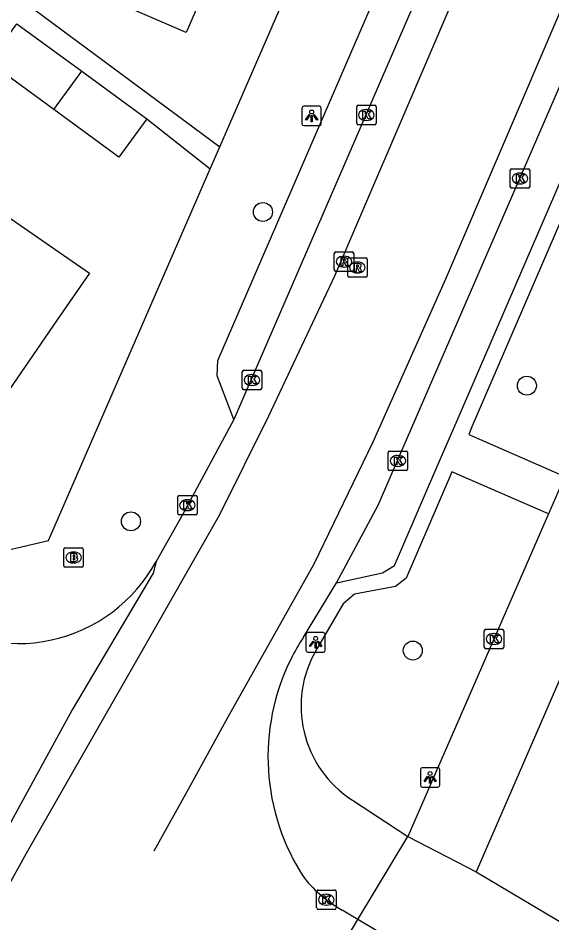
# Model space of a CAD drawing. Extents: x 162812 to 163818, y 381639 to 382470.
# Drawn here: x 163372.23 to 163399.71, y 381833.08 to 381879.67 of the extents above; entities that cross this region are included whole.
import ezdxf

# ---------------------------------------------------------------- set-up
doc = ezdxf.new("R2010")
doc.units = 0
for name, color, linetype in [('IMGEO_Boom', 7, 'Continuous'), ('IMGEO_Brandkraan', 7, 'Continuous'), ('IMGEO_Kolk', 7, 'Continuous'), ('IMGEO_Lichtpunt', 7, 'Continuous'), ('IMGEO_Pand', 7, 'Continuous'), ('IMGEO_Rijbaan_lokaal_gesloten', 7, 'Continuous'), ('IMGEO_Rioolput', 7, 'Continuous'), ('IMGEO_Voetpad_open', 7, 'Continuous')]:
    doc.layers.add(name, color=color, linetype=linetype)

msp = doc.modelspace()

# ---------------------------------------------------------------- linework, layer by layer
at = {"layer": 'IMGEO_Boom'}
for centre in [(163384.835, 381869.682), (163398.423, 381860.741), (163378.036, 381853.754), (163392.549, 381847.101)]:
    msp.add_circle(centre, 0.489, dxfattribs=at)
at = {"layer": 'IMGEO_Brandkraan'}
for p, q in [((163374.582, 381851.468), (163374.582, 381852.32)), ((163374.657, 381852.394), (163375.509, 381852.394)), ((163375.583, 381852.32), (163375.583, 381851.468)), ((163375.07, 381852.174), (163375.095, 381852.174)), ((163375.509, 381851.394), (163374.657, 381851.394)), ((163375.093, 381851.614), (163375.068, 381851.614))]:
    msp.add_line(p, q, dxfattribs=at)
for points in [[(163374.582, 381851.468), (163374.582, 381852.32)], [(163374.657, 381852.394), (163375.509, 381852.394)], [(163375.583, 381852.32), (163375.583, 381851.468)], [(163374.93, 381852.094), (163374.93, 381851.694), (163375.143, 381851.694)], [(163375.161, 381852.094), (163374.93, 381852.094)], [(163375.109, 381852.013), (163375.055, 381852.013), (163375.055, 381851.937)], [(163375.055, 381851.937), (163375.108, 381851.937)], [(163375.117, 381851.861), (163375.055, 381851.861), (163375.055, 381851.78)], [(163375.509, 381851.394), (163374.657, 381851.394)], [(163375.055, 381851.78), (163375.117, 381851.78)]]:
    msp.add_lwpolyline(points, dxfattribs=at)
for centre, radius, start, end in [((163374.659, 381852.318), 0.0765, 91.552, 178.448), ((163374.659, 381852.318), 0.0765, 91.552, 178.448), ((163375.507, 381852.318), 0.0765, 1.552, 88.448), ((163375.507, 381852.318), 0.0765, 1.552, 88.448), ((163375.11, 381851.975), 0.0379, 267.8285, 90.9355), ((163375.118, 381851.82), 0.0404, 269.8759, 90.5077), ((163375.165, 381851.949), 0.145, 59.4692, 91.5367), ((163375.19, 381851.996), 0.0922, 285.5137, 58.1501), ((163375.195, 381851.804), 0.105, 301.3115, 78.989), ((163374.659, 381851.47), 0.0765, 181.552, 268.448), ((163374.659, 381851.47), 0.0765, 181.552, 268.448), ((163375.149, 381851.945), 0.251, 268.6676, 293.5347), ((163375.507, 381851.47), 0.0765, 271.552, 358.448), ((163375.507, 381851.47), 0.0765, 271.552, 358.448)]:
    msp.add_arc(centre, radius, start, end, dxfattribs=at)
for centre, major_axis, ratio, start_param, end_param in [((163375.069, 381851.894), (-0.387, 0.002), 0.722429, 4.712389, 7.853982), ((163375.094, 381851.894), (-0.39, 0.002), 0.717154, 1.570796, 4.712389)]:
    msp.add_ellipse(centre, major_axis=major_axis, ratio=ratio, start_param=start_param, end_param=end_param, dxfattribs=at)
at = {"layer": 'IMGEO_Kolk'}
for p, q in [((163389.662, 381874.251), (163389.662, 381875.103)), ((163389.737, 381875.177), (163390.589, 381875.177)), ((163390.663, 381875.103), (163390.663, 381874.251)), ((163390.15, 381874.957), (163390.175, 381874.957)), ((163390.589, 381874.177), (163389.737, 381874.177)), ((163390.173, 381874.397), (163390.148, 381874.397)), ((163397.644, 381871.909), (163398.496, 381871.909)), ((163397.569, 381870.983), (163397.569, 381871.835)), ((163398.057, 381871.689), (163398.082, 381871.689)), ((163398.57, 381871.835), (163398.57, 381870.983)), ((163398.496, 381870.909), (163397.644, 381870.909)), ((163398.08, 381871.129), (163398.055, 381871.129)), ((163383.768, 381860.604), (163383.768, 381861.456)), ((163383.843, 381861.53), (163384.695, 381861.53)), ((163384.256, 381861.31), (163384.281, 381861.31)), ((163384.769, 381861.456), (163384.769, 381860.604)), ((163384.279, 381860.75), (163384.254, 381860.75)), ((163384.695, 381860.53), (163383.843, 381860.53)), ((163391.282, 381856.44), (163391.282, 381857.292)), ((163391.357, 381857.366), (163392.209, 381857.366)), ((163391.77, 381857.146), (163391.795, 381857.146)), ((163392.283, 381857.292), (163392.283, 381856.44)), ((163391.793, 381856.586), (163391.768, 381856.586)), ((163392.209, 381856.366), (163391.357, 381856.366)), ((163380.52, 381855.089), (163381.372, 381855.089)), ((163380.445, 381854.163), (163380.445, 381855.015)), ((163380.933, 381854.869), (163380.958, 381854.869)), ((163381.446, 381855.015), (163381.446, 381854.163)), ((163380.956, 381854.309), (163380.931, 381854.309)), ((163381.372, 381854.089), (163380.52, 381854.089)), ((163396.23, 381847.27), (163396.23, 381848.122)), ((163396.305, 381848.196), (163397.157, 381848.196)), ((163397.231, 381848.122), (163397.231, 381847.27)), ((163396.718, 381847.976), (163396.743, 381847.976)), ((163397.157, 381847.196), (163396.305, 381847.196)), ((163396.741, 381847.416), (163396.716, 381847.416)), ((163387.6, 381833.847), (163387.6, 381834.699)), ((163387.675, 381834.773), (163388.527, 381834.773)), ((163388.601, 381834.699), (163388.601, 381833.847)), ((163388.088, 381834.553), (163388.113, 381834.553)), ((163388.527, 381833.773), (163387.675, 381833.773)), ((163388.111, 381833.993), (163388.086, 381833.993))]:
    msp.add_line(p, q, dxfattribs=at)
for points in [[(163389.662, 381874.251), (163389.662, 381875.103)], [(163389.737, 381875.177), (163390.589, 381875.177)], [(163390.663, 381875.103), (163390.663, 381874.251)], [(163389.983, 381874.877), (163390.106, 381874.877), (163390.106, 381874.726), (163390.236, 381874.877), (163390.4, 381874.877), (163390.254, 381874.726), (163390.407, 381874.477), (163390.255, 381874.477), (163390.17, 381874.641), (163390.106, 381874.574), (163390.106, 381874.477), (163389.983, 381874.477), (163389.983, 381874.877)], [(163390.589, 381874.177), (163389.737, 381874.177)], [(163397.644, 381871.909), (163398.496, 381871.909)], [(163397.569, 381870.983), (163397.569, 381871.835)], [(163397.89, 381871.609), (163398.013, 381871.609), (163398.013, 381871.458), (163398.143, 381871.609), (163398.307, 381871.609), (163398.161, 381871.458), (163398.314, 381871.209), (163398.162, 381871.209), (163398.077, 381871.373), (163398.013, 381871.306), (163398.013, 381871.209), (163397.89, 381871.209), (163397.89, 381871.609)], [(163398.57, 381871.835), (163398.57, 381870.983)], [(163398.496, 381870.909), (163397.644, 381870.909)], [(163383.768, 381860.604), (163383.768, 381861.456)], [(163383.843, 381861.53), (163384.695, 381861.53)], [(163384.089, 381861.23), (163384.212, 381861.23), (163384.212, 381861.079), (163384.342, 381861.23), (163384.506, 381861.23), (163384.36, 381861.079), (163384.513, 381860.83), (163384.361, 381860.83), (163384.276, 381860.994), (163384.212, 381860.927), (163384.212, 381860.83), (163384.089, 381860.83), (163384.089, 381861.23)], [(163384.769, 381861.456), (163384.769, 381860.604)], [(163384.695, 381860.53), (163383.843, 381860.53)], [(163391.282, 381856.44), (163391.282, 381857.292)], [(163391.357, 381857.366), (163392.209, 381857.366)], [(163391.603, 381857.066), (163391.726, 381857.066), (163391.726, 381856.915), (163391.856, 381857.066), (163392.02, 381857.066), (163391.874, 381856.915), (163392.027, 381856.666), (163391.875, 381856.666), (163391.79, 381856.83), (163391.726, 381856.763), (163391.726, 381856.666), (163391.603, 381856.666), (163391.603, 381857.066)], [(163392.283, 381857.292), (163392.283, 381856.44)], [(163392.209, 381856.366), (163391.357, 381856.366)], [(163380.52, 381855.089), (163381.372, 381855.089)], [(163380.445, 381854.163), (163380.445, 381855.015)], [(163380.766, 381854.789), (163380.889, 381854.789), (163380.889, 381854.638), (163381.019, 381854.789), (163381.183, 381854.789), (163381.037, 381854.638), (163381.19, 381854.389), (163381.038, 381854.389), (163380.953, 381854.553), (163380.889, 381854.486), (163380.889, 381854.389), (163380.766, 381854.389), (163380.766, 381854.789)], [(163381.446, 381855.015), (163381.446, 381854.163)], [(163381.372, 381854.089), (163380.52, 381854.089)], [(163396.23, 381847.27), (163396.23, 381848.122)], [(163396.305, 381848.196), (163397.157, 381848.196)], [(163397.231, 381848.122), (163397.231, 381847.27)], [(163396.551, 381847.896), (163396.674, 381847.896), (163396.674, 381847.745), (163396.804, 381847.896), (163396.968, 381847.896), (163396.822, 381847.745), (163396.975, 381847.496), (163396.823, 381847.496), (163396.738, 381847.66), (163396.674, 381847.593), (163396.674, 381847.496), (163396.551, 381847.496), (163396.551, 381847.896)], [(163397.157, 381847.196), (163396.305, 381847.196)], [(163387.6, 381833.847), (163387.6, 381834.699)], [(163387.675, 381834.773), (163388.527, 381834.773)], [(163388.601, 381834.699), (163388.601, 381833.847)], [(163387.921, 381834.473), (163388.044, 381834.473), (163388.044, 381834.322), (163388.174, 381834.473), (163388.338, 381834.473), (163388.192, 381834.322), (163388.345, 381834.073), (163388.193, 381834.073), (163388.108, 381834.237), (163388.044, 381834.17), (163388.044, 381834.073), (163387.921, 381834.073), (163387.921, 381834.473)], [(163388.527, 381833.773), (163387.675, 381833.773)]]:
    msp.add_lwpolyline(points, dxfattribs=at)
for centre, start, end in [((163389.739, 381875.101), 91.552, 178.448), ((163389.739, 381875.101), 91.552, 178.448), ((163390.587, 381875.101), 1.552, 88.448), ((163390.587, 381875.101), 1.552, 88.448), ((163389.739, 381874.253), 181.552, 268.448), ((163389.739, 381874.253), 181.552, 268.448), ((163390.587, 381874.253), 271.552, 358.448), ((163390.587, 381874.253), 271.552, 358.448), ((163397.646, 381871.833), 91.552, 178.448), ((163397.646, 381871.833), 91.552, 178.448), ((163398.494, 381871.833), 1.552, 88.448), ((163398.494, 381871.833), 1.552, 88.448), ((163397.646, 381870.985), 181.552, 268.448), ((163397.646, 381870.985), 181.552, 268.448), ((163398.494, 381870.985), 271.552, 358.448), ((163398.494, 381870.985), 271.552, 358.448), ((163383.845, 381861.454), 91.552, 178.448), ((163383.845, 381861.454), 91.552, 178.448), ((163384.693, 381861.454), 1.552, 88.448), ((163384.693, 381861.454), 1.552, 88.448), ((163383.845, 381860.606), 181.552, 268.448), ((163383.845, 381860.606), 181.552, 268.448), ((163384.693, 381860.606), 271.552, 358.448), ((163384.693, 381860.606), 271.552, 358.448), ((163391.359, 381857.29), 91.552, 178.448), ((163391.359, 381857.29), 91.552, 178.448), ((163392.207, 381857.29), 1.552, 88.448), ((163392.207, 381857.29), 1.552, 88.448), ((163391.359, 381856.442), 181.552, 268.448), ((163391.359, 381856.442), 181.552, 268.448), ((163392.207, 381856.442), 271.552, 358.448), ((163392.207, 381856.442), 271.552, 358.448), ((163380.522, 381855.013), 91.552, 178.448), ((163380.522, 381855.013), 91.552, 178.448), ((163381.37, 381855.013), 1.552, 88.448), ((163381.37, 381855.013), 1.552, 88.448), ((163380.522, 381854.165), 181.552, 268.448), ((163380.522, 381854.165), 181.552, 268.448), ((163381.37, 381854.165), 271.552, 358.448), ((163381.37, 381854.165), 271.552, 358.448), ((163396.307, 381848.12), 91.552, 178.448), ((163396.307, 381848.12), 91.552, 178.448), ((163397.155, 381848.12), 1.552, 88.448), ((163397.155, 381848.12), 1.552, 88.448), ((163396.307, 381847.272), 181.552, 268.448), ((163396.307, 381847.272), 181.552, 268.448), ((163397.155, 381847.272), 271.552, 358.448), ((163397.155, 381847.272), 271.552, 358.448), ((163387.677, 381834.697), 91.552, 178.448), ((163387.677, 381834.697), 91.552, 178.448), ((163388.525, 381834.697), 1.552, 88.448), ((163388.525, 381834.697), 1.552, 88.448), ((163387.677, 381833.849), 181.552, 268.448), ((163387.677, 381833.849), 181.552, 268.448), ((163388.525, 381833.849), 271.552, 358.448), ((163388.525, 381833.849), 271.552, 358.448)]:
    msp.add_arc(centre, 0.0765, start, end, dxfattribs=at)
for centre, major_axis, ratio, start_param, end_param in [((163390.149, 381874.677), (-0.387, 0.002), 0.722429, 4.712389, 7.853982), ((163390.174, 381874.677), (-0.39, 0.002), 0.717154, 1.570796, 4.712389), ((163398.056, 381871.409), (-0.387, 0.002), 0.722429, 4.712389, 7.853982), ((163398.081, 381871.409), (-0.39, 0.002), 0.717154, 1.570796, 4.712389), ((163384.255, 381861.03), (-0.387, 0.002), 0.722429, 4.712389, 7.853982), ((163384.28, 381861.03), (-0.39, 0.002), 0.717154, 1.570796, 4.712389), ((163391.769, 381856.866), (-0.387, 0.002), 0.722429, 4.712389, 7.853982), ((163391.794, 381856.866), (-0.39, 0.002), 0.717154, 1.570796, 4.712389), ((163380.932, 381854.589), (-0.387, 0.002), 0.722429, 4.712389, 7.853982), ((163380.957, 381854.589), (-0.39, 0.002), 0.717154, 1.570796, 4.712389), ((163396.717, 381847.696), (-0.387, 0.002), 0.722429, 4.712389, 7.853982), ((163396.742, 381847.696), (-0.39, 0.002), 0.717154, 1.570796, 4.712389), ((163388.087, 381834.273), (-0.387, 0.002), 0.722429, 4.712389, 7.853982), ((163388.112, 381834.273), (-0.39, 0.002), 0.717154, 1.570796, 4.712389)]:
    msp.add_ellipse(centre, major_axis=major_axis, ratio=ratio, start_param=start_param, end_param=end_param, dxfattribs=at)
at = {"layer": 'IMGEO_Lichtpunt'}
for p, q in [((163387.746, 381875.128), (163386.938, 381875.128)), ((163387.746, 381875.128), (163386.938, 381875.128)), ((163386.844, 381875.033), (163386.844, 381874.226)), ((163386.844, 381875.033), (163386.844, 381874.226)), ((163387.84, 381874.226), (163387.84, 381875.033)), ((163387.84, 381874.226), (163387.84, 381875.033)), ((163386.938, 381874.132), (163387.746, 381874.132)), ((163386.938, 381874.132), (163387.746, 381874.132)), ((163387.049, 381847.928), (163387.049, 381847.121)), ((163387.049, 381847.928), (163387.049, 381847.121)), ((163387.951, 381848.023), (163387.143, 381848.023)), ((163387.951, 381848.023), (163387.143, 381848.023)), ((163388.045, 381847.121), (163388.045, 381847.928)), ((163388.045, 381847.121), (163388.045, 381847.928)), ((163387.143, 381847.027), (163387.951, 381847.027)), ((163387.143, 381847.027), (163387.951, 381847.027)), ((163392.941, 381840.976), (163392.941, 381840.169)), ((163392.941, 381840.976), (163392.941, 381840.169)), ((163393.843, 381841.071), (163393.035, 381841.071)), ((163393.843, 381841.071), (163393.035, 381841.071)), ((163393.937, 381840.169), (163393.937, 381840.976)), ((163393.937, 381840.169), (163393.937, 381840.976)), ((163393.035, 381840.075), (163393.843, 381840.075)), ((163393.035, 381840.075), (163393.843, 381840.075))]:
    msp.add_line(p, q, dxfattribs=at)
for points in [[(163387.218, 381874.697), (163387.257, 381874.669), (163387.069, 381874.407), (163387.031, 381874.434), (163387.218, 381874.697)], [(163387.32, 381874.649), (163387.367, 381874.649), (163387.367, 381874.327), (163387.32, 381874.327), (163387.32, 381874.649)], [(163387.43, 381874.669), (163387.468, 381874.696), (163387.655, 381874.434), (163387.616, 381874.406), (163387.43, 381874.669)], [(163387.423, 381847.592), (163387.462, 381847.564), (163387.274, 381847.302), (163387.236, 381847.329), (163387.423, 381847.592)], [(163387.525, 381847.544), (163387.572, 381847.544), (163387.572, 381847.222), (163387.525, 381847.222), (163387.525, 381847.544)], [(163387.635, 381847.564), (163387.673, 381847.591), (163387.86, 381847.329), (163387.821, 381847.301), (163387.635, 381847.564)], [(163393.315, 381840.64), (163393.354, 381840.612), (163393.166, 381840.35), (163393.128, 381840.377), (163393.315, 381840.64)], [(163393.527, 381840.612), (163393.565, 381840.639), (163393.752, 381840.377), (163393.713, 381840.349), (163393.527, 381840.612)], [(163393.417, 381840.592), (163393.464, 381840.592), (163393.464, 381840.27), (163393.417, 381840.27), (163393.417, 381840.592)]]:
    msp.add_lwpolyline(points, dxfattribs=at)
for centre in [(163387.343, 381874.831), (163387.548, 381847.726), (163393.44, 381840.774)]:
    msp.add_circle(centre, 0.0994, dxfattribs=at)
for centre, start, end in [((163386.938, 381875.033), 90, 180), ((163386.938, 381875.033), 90, 180), ((163387.746, 381875.033), 0, 90), ((163387.746, 381875.033), 0, 90), ((163386.938, 381874.226), 180, 270), ((163386.938, 381874.226), 180, 270), ((163387.746, 381874.226), 270, 0), ((163387.746, 381874.226), 270, 360), ((163387.143, 381847.928), 90, 180), ((163387.143, 381847.928), 90, 180), ((163387.951, 381847.928), 0, 90), ((163387.951, 381847.928), 0, 90), ((163387.143, 381847.121), 180, 270), ((163387.143, 381847.121), 180, 270), ((163387.951, 381847.121), 270, 0), ((163387.951, 381847.121), 270, 360), ((163393.035, 381840.976), 90, 180), ((163393.035, 381840.976), 90, 180), ((163393.843, 381840.976), 0, 90), ((163393.843, 381840.976), 0, 90), ((163393.035, 381840.169), 180, 270), ((163393.035, 381840.169), 180, 270), ((163393.843, 381840.169), 270, 0), ((163393.843, 381840.169), 270, 360)]:
    msp.add_arc(centre, 0.0946, start, end, dxfattribs=at)
at = {"layer": 'IMGEO_Pand'}
for points in [[(163383.437, 381884.818), (163380.883, 381878.932), (163376.297, 381880.923), (163373.361, 381882.197), (163369.875, 381883.71), (163372.439, 381889.62)], [(163374.07, 381874.952), (163370.723, 381877.405), (163372.169, 381879.378)], [(163372.169, 381879.378), (163375.515, 381876.925)], [(163374.07, 381874.952), (163375.515, 381876.925)], [(163375.515, 381876.925), (163378.861, 381874.472)], [(163378.861, 381874.472), (163377.415, 381872.499), (163374.07, 381874.952)], [(163370.76, 381870.079), (163375.898, 381866.539), (163374.235, 381864.125), (163369.653, 381857.474), (163364.534, 381861.001)]]:
    msp.add_lwpolyline(points, dxfattribs=at)
at = {"layer": 'IMGEO_Rijbaan_lokaal_gesloten'}
for points in [[(163457.618, 382031.669), (163457.574, 382031.579), (163453.553, 382018.806), (163451.013, 382011.748), (163442.972, 381992.695), (163423.149, 381946.753), (163403.398, 381901.092), (163388.514, 381866.371), (163385.128, 381859.173), (163382.589, 381854.092), (163378.39, 381846.715), (163376.357, 381843.146), (163372.645, 381836.644), (163370.396, 381832.624), (163367.968, 381828.451), (163367.924, 381828.37)], [(163464.722, 382028.665), (163461.877, 382023.605), (163459.619, 382019.017), (163457.08, 382012.454), (163453.694, 382003.844), (163449.038, 381993.259), (163431.05, 381951.693), (163412.004, 381907.726), (163394.228, 381866.23), (163390.489, 381857.832), (163387.456, 381851.551), (163383.033, 381843.676), (163380.997, 381839.984), (163379.217, 381836.772)], [(163388.624, 381850.595), (163390.76, 381854.593), (163415.161, 381910.87), (163415.513, 381911.701), (163428.395, 381941.649)], [(163412.342, 381925.941), (163383.331, 381858.993)], [(163383.331, 381858.993), (163380.705, 381854.126), (163379.34, 381851.695)], [(163379.34, 381851.695), (163379.176, 381851.082), (163375.018, 381844.043), (163371.379, 381837.387), (163367.345, 381830.172), (163366.609, 381829.082)], [(163386.919, 381847.797), (163388.624, 381850.595)], [(163389.72, 381833.25), (163389.428, 381833.423), (163388.906, 381833.733)], [(163388.531, 381831.246), (163389.72, 381833.25)], [(163392.489, 381831.604), (163389.72, 381833.25)]]:
    msp.add_lwpolyline(points, dxfattribs=at)
for centre, radius, start, end in [((163372.219, 381855.567), 8.105, 233.1113, 331.4671), ((163396.324, 381841.689), 11.214, 146.9984, 153.5561), ((163396.44, 381841.627), 11.346, 153.5353, 213.4382), ((163392.389, 381839.796), 6.992, 219.2155, 240.1208)]:
    msp.add_arc(centre, radius, start, end, dxfattribs=at)
at = {"layer": 'IMGEO_Rioolput'}
for p, q in [((163388.506, 381866.7), (163388.506, 381867.552)), ((163388.581, 381867.626), (163389.433, 381867.626)), ((163388.994, 381867.406), (163389.019, 381867.406)), ((163389.198, 381866.396), (163389.198, 381867.248)), ((163389.273, 381867.322), (163390.125, 381867.322)), ((163389.507, 381867.552), (163389.507, 381866.7)), ((163390.199, 381867.248), (163390.199, 381866.396)), ((163389.017, 381866.846), (163388.992, 381866.846)), ((163389.686, 381867.102), (163389.711, 381867.102)), ((163389.433, 381866.626), (163388.581, 381866.626)), ((163390.125, 381866.322), (163389.273, 381866.322)), ((163389.709, 381866.542), (163389.684, 381866.542))]:
    msp.add_line(p, q, dxfattribs=at)
for points in [[(163388.506, 381866.7), (163388.506, 381867.552)], [(163388.581, 381867.626), (163389.433, 381867.626)], [(163389.095, 381867.324), (163388.843, 381867.326), (163388.843, 381866.926)], [(163389.021, 381867.245), (163388.967, 381867.245), (163388.967, 381867.164)], [(163389.198, 381866.396), (163389.198, 381867.248)], [(163389.273, 381867.322), (163390.125, 381867.322)], [(163389.507, 381867.552), (163389.507, 381866.7)], [(163390.199, 381867.248), (163390.199, 381866.396)], [(163388.843, 381866.926), (163388.967, 381866.926), (163388.967, 381867.088), (163388.978, 381867.088)], [(163388.967, 381867.164), (163389.019, 381867.164)], [(163389.025, 381867.059), (163389.096, 381866.926), (163389.236, 381866.926), (163389.171, 381867.052)], [(163389.787, 381867.02), (163389.535, 381867.022), (163389.535, 381866.622)], [(163389.535, 381866.622), (163389.659, 381866.622), (163389.659, 381866.784), (163389.67, 381866.784)], [(163389.713, 381866.941), (163389.659, 381866.941), (163389.659, 381866.86)], [(163389.659, 381866.86), (163389.711, 381866.86)], [(163389.717, 381866.755), (163389.788, 381866.622), (163389.928, 381866.622), (163389.863, 381866.748)], [(163389.433, 381866.626), (163388.581, 381866.626)], [(163390.125, 381866.322), (163389.273, 381866.322)]]:
    msp.add_lwpolyline(points, dxfattribs=at)
for centre, radius, start, end in [((163388.583, 381867.55), 0.0765, 91.552, 178.448), ((163388.583, 381867.55), 0.0765, 91.552, 178.448), ((163389.027, 381867.149), 0.0964, 77.0061, 93.1865), ((163389.041, 381867.206), 0.0378, 276.6634, 79.6772), ((163389.094, 381867.214), 0.109, 350.3612, 89.416), ((163389.092, 381867.214), 0.112, 277.5842, 350.9817), ((163389.275, 381867.246), 0.0765, 91.552, 178.448), ((163389.275, 381867.246), 0.0765, 91.552, 178.448), ((163389.431, 381867.55), 0.0765, 1.552, 88.448), ((163389.431, 381867.55), 0.0765, 1.552, 88.448), ((163390.123, 381867.246), 0.0765, 1.552, 88.448), ((163390.123, 381867.246), 0.0765, 1.552, 88.448), ((163388.977, 381867.035), 0.0533, 26.0293, 88.6989), ((163389.003, 381867.353), 0.19, 274.7715, 282.9687), ((163389.076, 381866.999), 0.108, 29.5134, 73.7905), ((163389.669, 381866.731), 0.0533, 26.0293, 88.6989), ((163389.695, 381867.049), 0.19, 274.7715, 282.9687), ((163389.719, 381866.845), 0.0964, 77.0061, 93.1865), ((163389.733, 381866.902), 0.0378, 276.6634, 79.6772), ((163389.786, 381866.91), 0.109, 350.3612, 89.416), ((163389.784, 381866.91), 0.112, 277.5842, 350.9817), ((163389.768, 381866.695), 0.108, 29.5134, 73.7905), ((163388.583, 381866.702), 0.0765, 181.552, 268.448), ((163388.583, 381866.702), 0.0765, 181.552, 268.448), ((163389.275, 381866.398), 0.0765, 181.552, 268.448), ((163389.275, 381866.398), 0.0765, 181.552, 268.448), ((163389.431, 381866.702), 0.0765, 271.552, 358.448), ((163389.431, 381866.702), 0.0765, 271.552, 358.448), ((163390.123, 381866.398), 0.0765, 271.552, 358.448), ((163390.123, 381866.398), 0.0765, 271.552, 358.448)]:
    msp.add_arc(centre, radius, start, end, dxfattribs=at)
for centre, major_axis, ratio, start_param, end_param in [((163388.993, 381867.126), (-0.387, 0.002), 0.722429, 4.712389, 7.853982), ((163389.018, 381867.126), (-0.39, 0.002), 0.717154, 1.570796, 4.712389), ((163389.685, 381866.822), (-0.387, 0.002), 0.722429, 4.712389, 7.853982), ((163389.71, 381866.822), (-0.39, 0.002), 0.717154, 1.570796, 4.712389)]:
    msp.add_ellipse(centre, major_axis=major_axis, ratio=ratio, start_param=start_param, end_param=end_param, dxfattribs=at)
at = {"layer": 'IMGEO_Voetpad_open'}
for points in [[(163388.624, 381850.595), (163390.992, 381851.096), (163391.608, 381851.487), (163393.741, 381856.431), (163394.843, 381858.942), (163409.434, 381892.715), (163410.903, 381896.072), (163428.446, 381936.631)], [(163383.331, 381858.993), (163382.482, 381861.246), (163382.506, 381862.028), (163409.535, 381924.479), (163410.077, 381924.998), (163412.342, 381925.941)], [(163382.615, 381873.04), (163399.032, 381910.776)], [(163360.952, 381890.051), (163360.756, 381889.214), (163382.615, 381873.04)], [(163409.054, 381876.142), (163404.123, 381878.369), (163395.584, 381858.623), (163395.432, 381858.233), (163400.375, 381856.069)], [(163378.861, 381874.472), (163382.117, 381871.898)], [(163382.117, 381871.898), (163382.615, 381873.04)], [(163370.544, 381852.016), (163373.793, 381852.764), (163382.117, 381871.898)], [(163399.544, 381854.142), (163394.559, 381856.298), (163394.49, 381856.13), (163392.212, 381850.821), (163391.661, 381850.394), (163389.556, 381850), (163388.971, 381849.512), (163387.609, 381847.192)], [(163400.375, 381856.069), (163399.544, 381854.142)], [(163399.544, 381854.142), (163392.292, 381837.534)], [(163403.019, 381852.311), (163395.819, 381835.705)], [(163389.452, 381839.39), (163392.292, 381837.534)], [(163389.72, 381833.25), (163392.292, 381837.534)], [(163392.292, 381837.534), (163395.819, 381835.705)], [(163395.819, 381835.705), (163436.629, 381811.45)]]:
    msp.add_lwpolyline(points, dxfattribs=at)
msp.add_arc((163392.551, 381844.241), 5.756, 149.1524, 237.4293, dxfattribs=at)

doc.saveas('drawing.dxf')
